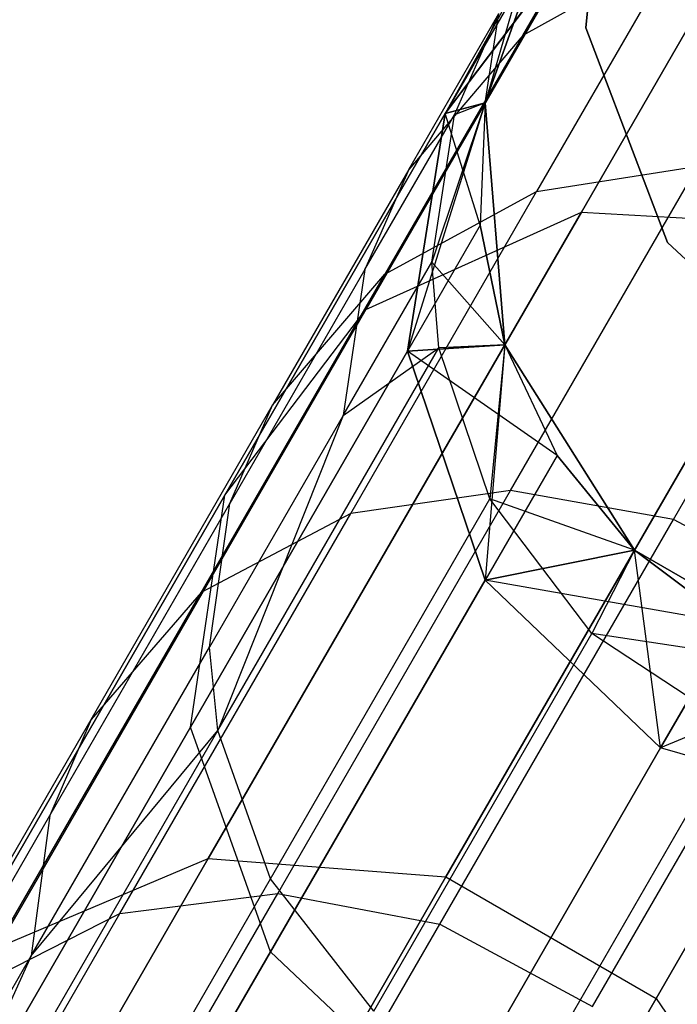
# Model space of a CAD drawing. Extents: x 0.3 to 7.1, y -3.38 to 3.38.
# Tile 380 of 394: x 5.16 to 5.29, y 2.7 to 2.89. Entities that reach past the tile are written whole.
import ezdxf

# ---------------------------------------------------------------- set-up
doc = ezdxf.new("R2010")
doc.units = 0
doc.header["$LTSCALE"] = 2.54
doc.layers.get('0').update_dxf_attribs({"linetype": 'CONTINUOUS'})

# ---------------------------------------------------------------- blocks, each defined once
blk = doc.blocks.new('SINGLES_B_BB_STL')
at = {"color": 0}
for p, q in [((5.26745, 2.88872, 1.9), (5.27166, 2.93379, 1.9)), ((5.27166, 2.93379, 1.7), (5.26745, 2.88872, 1.7)), ((5.27166, 2.93379, 1.7), (5.26745, 2.88872, 1.7)), ((5.26745, 2.88872, 1.9), (5.27166, 2.93379, 1.9)), ((5.31128, 2.92986, 16.54461), (5.26655, 2.85238, 16.12883)), ((5.31128, 2.92986, 16.54461), (5.26655, 2.85238, 16.12883)), ((5.26655, 2.85238, 12.13244), (5.31128, 2.92986, 11.71666)), ((5.26655, 2.85238, 12.13244), (5.31128, 2.92986, 11.71666)), ((5.25499, 2.88723, 39.64402), (5.27297, 2.91837, 39.41739)), ((5.25499, 2.88723, 39.64402), (5.27297, 2.91837, 39.41739)), ((5.26824, 2.90968, 16.55016), (5.22409, 2.83322, 16.13981)), ((5.26824, 2.90968, 16.55016), (5.22409, 2.83322, 16.13981)), ((5.22409, 2.83322, 12.12146), (5.26824, 2.90968, 11.71111)), ((5.22409, 2.83322, 12.12146), (5.26824, 2.90968, 11.71111)), ((5.26824, 2.90968, 16.55016), (5.23972, 2.87183, 16.55685)), ((5.26824, 2.90968, 16.55016), (5.23972, 2.87183, 16.55685)), ((5.23972, 2.87183, 11.70442), (5.26824, 2.90968, 11.71111)), ((5.23972, 2.87183, 11.70442), (5.26824, 2.90968, 11.71111)), ((5.2597, 2.90788, 11.29242), (5.23972, 2.87183, 11.70442)), ((5.2597, 2.90788, 11.29242), (5.23972, 2.87183, 11.70442)), ((5.24759, 2.87393, 1.7), (5.2597, 2.90788, 1.7)), ((5.2597, 2.90788, 16.96885), (5.24759, 2.87393, 39.09119)), ((5.24759, 2.87393, 39.09119), (5.2597, 2.90788, 39.09119)), ((5.2597, 2.90788, 16.96885), (5.24759, 2.87393, 39.09119)), ((5.2597, 2.90788, 1.7), (5.24759, 2.87393, 11.29242)), ((5.2597, 2.90788, 1.7), (5.24759, 2.87393, 11.29242)), ((5.24759, 2.87393, 1.7), (5.2597, 2.90788, 1.7)), ((5.24759, 2.87393, 39.09119), (5.2597, 2.90788, 39.09119)), ((5.28517, 2.90399, 39.64996), (5.25499, 2.88723, 39.64402)), ((5.28517, 2.90399, 39.64996), (5.25499, 2.88723, 39.64402)), ((5.28517, 2.90399, 39.64996), (5.25772, 2.85645, 39.8753)), ((5.28517, 2.90399, 39.64996), (5.25772, 2.85645, 39.8753)), ((5.2543, 2.89708, 16.96885), (5.23972, 2.87183, 16.55685)), ((5.2543, 2.89708, 16.96885), (5.23972, 2.87183, 16.55685)), ((5.2543, 2.89708, 11.29242), (5.23972, 2.87183, 11.70442)), ((5.2543, 2.89708, 11.29242), (5.23972, 2.87183, 11.70442)), ((5.2543, 2.89708, 16.96885), (5.24759, 2.87393, 39.09119)), ((5.2543, 2.89708, 16.96885), (5.24759, 2.87393, 39.09119)), ((5.2543, 2.89708, 16.96885), (5.24759, 2.87393, 16.96885)), ((5.2543, 2.89708, 16.96885), (5.24759, 2.87393, 16.96885)), ((5.2543, 2.89708, 11.29242), (5.24759, 2.87393, 11.29242)), ((5.2543, 2.89708, 11.29242), (5.24759, 2.87393, 11.29242)), ((5.23252, 2.86081, 39.63716), (5.25027, 2.89157, 39.41335)), ((5.23252, 2.86081, 39.63716), (5.25027, 2.89157, 39.41335)), ((5.24152, 2.87157, 39.41081), (5.25027, 2.89157, 39.41335)), ((5.24152, 2.87157, 39.41081), (5.25027, 2.89157, 39.41335)), ((5.24759, 2.87393, 39.09119), (5.25027, 2.89157, 39.41335)), ((5.24759, 2.87393, 39.09119), (5.25027, 2.89157, 39.41335)), ((5.28354, 2.8464, 1.9), (5.26745, 2.88872, 1.9)), ((5.26745, 2.88872, 1.7), (5.28354, 2.8464, 1.7)), ((5.26745, 2.88872, 1.7), (5.28354, 2.8464, 1.7)), ((5.26745, 2.88872, 1.7), (5.26745, 2.88872, 1.9)), ((5.28354, 2.8464, 1.9), (5.26745, 2.88872, 1.9)), ((5.26745, 2.88872, 1.7), (5.26745, 2.88872, 1.9)), ((5.25499, 2.88723, 39.64402), (5.22783, 2.84019, 39.86695)), ((5.25499, 2.88723, 39.64402), (5.22783, 2.84019, 39.86695)), ((5.25499, 2.88723, 39.64402), (5.23252, 2.86081, 39.63716)), ((5.25499, 2.88723, 39.64402), (5.23252, 2.86081, 39.63716)), ((5.24759, 2.87393, 11.29242), (5.23227, 2.82497, 11.69812)), ((5.24759, 2.87393, 11.29242), (5.23227, 2.82497, 11.69812)), ((5.24759, 2.87393, 39.09119), (5.23705, 2.84251, 39.4076)), ((5.24759, 2.87393, 39.09119), (5.23705, 2.84251, 39.4076)), ((5.24759, 2.87393, 16.96885), (5.23972, 2.87183, 16.55685)), ((5.24759, 2.87393, 16.96885), (5.23972, 2.87183, 16.55685)), ((5.23972, 2.87183, 11.70442), (5.24759, 2.87393, 11.29242)), ((5.23972, 2.87183, 11.70442), (5.24759, 2.87393, 11.29242)), ((5.24759, 2.87393, 39.09119), (5.24152, 2.87157, 39.41081)), ((5.24759, 2.87393, 39.09119), (5.24152, 2.87157, 39.41081)), ((5.24759, 2.87393, 16.96885), (5.24662, 2.84984, 16.96885)), ((5.24759, 2.87393, 16.96885), (5.24662, 2.84984, 16.96885)), ((5.24759, 2.87393, 11.29242), (5.24662, 2.84984, 11.29242)), ((5.24759, 2.87393, 1.7), (5.24662, 2.84984, 11.29242)), ((5.24759, 2.87393, 11.29242), (5.24662, 2.84984, 11.29242)), ((5.24759, 2.87393, 1.7), (5.24662, 2.84984, 11.29242)), ((5.25144, 2.82622, 1.7), (5.24759, 2.87393, 1.7)), ((5.24759, 2.87393, 16.96885), (5.24759, 2.87393, 39.09119)), ((5.24759, 2.87393, 16.96885), (5.24759, 2.87393, 39.09119)), ((5.24759, 2.87393, 16.96885), (5.25144, 2.82622, 39.09119)), ((5.25144, 2.82622, 39.09119), (5.24759, 2.87393, 39.09119)), ((5.24759, 2.87393, 16.96885), (5.25144, 2.82622, 39.09119)), ((5.24759, 2.87393, 1.7), (5.24759, 2.87393, 11.29242)), ((5.24759, 2.87393, 1.7), (5.24759, 2.87393, 11.29242)), ((5.25144, 2.82622, 1.7), (5.24759, 2.87393, 1.7)), ((5.25144, 2.82622, 39.09119), (5.24759, 2.87393, 39.09119)), ((5.23972, 2.87183, 16.55685), (5.19628, 2.79658, 16.15306)), ((5.23972, 2.87183, 16.55685), (5.19628, 2.79658, 16.15306)), ((5.19628, 2.79658, 12.10821), (5.23972, 2.87183, 11.70442)), ((5.19628, 2.79658, 12.10821), (5.23972, 2.87183, 11.70442)), ((5.2239, 2.84106, 39.63286), (5.24152, 2.87157, 39.41081)), ((5.2239, 2.84106, 39.63286), (5.24152, 2.87157, 39.41081)), ((5.23972, 2.87183, 16.55685), (5.23227, 2.82497, 16.56315)), ((5.23972, 2.87183, 16.55685), (5.23227, 2.82497, 16.56315)), ((5.23227, 2.82497, 11.69812), (5.23972, 2.87183, 11.70442)), ((5.23227, 2.82497, 11.69812), (5.23972, 2.87183, 11.70442)), ((5.23705, 2.84251, 39.4076), (5.24152, 2.87157, 39.41081)), ((5.23705, 2.84251, 39.4076), (5.24152, 2.87157, 39.41081)), ((5.24662, 2.84984, 16.96885), (5.23972, 2.87183, 16.55685)), ((5.24662, 2.84984, 16.96885), (5.23972, 2.87183, 16.55685)), ((5.2526, 2.79752, 40.10307), (5.2895, 2.86145, 39.88112)), ((5.2526, 2.79752, 40.10307), (5.2895, 2.86145, 39.88112)), ((5.25772, 2.85645, 39.8753), (5.2895, 2.86145, 39.88112)), ((5.25772, 2.85645, 39.8753), (5.2895, 2.86145, 39.88112)), ((5.23252, 2.86081, 39.63716), (5.2057, 2.81436, 39.85733)), ((5.23252, 2.86081, 39.63716), (5.2057, 2.81436, 39.85733)), ((5.23252, 2.86081, 39.63716), (5.2239, 2.84106, 39.63286)), ((5.23252, 2.86081, 39.63716), (5.2239, 2.84106, 39.63286)), ((5.22108, 2.79299, 40.09562), (5.25772, 2.85645, 39.8753)), ((5.22108, 2.79299, 40.09562), (5.25772, 2.85645, 39.8753)), ((5.22783, 2.84019, 39.86695), (5.25772, 2.85645, 39.8753)), ((5.22783, 2.84019, 39.86695), (5.25772, 2.85645, 39.8753)), ((5.28469, 2.79181, 40.10727), (5.32175, 2.85601, 39.8844)), ((5.28469, 2.79181, 40.10727), (5.32175, 2.85601, 39.8844)), ((5.26655, 2.85238, 16.12883), (5.19299, 2.72496, 15.72978)), ((5.26655, 2.85238, 16.12883), (5.19299, 2.72496, 15.72978)), ((5.19299, 2.72496, 12.53148), (5.26655, 2.85238, 12.13244)), ((5.19299, 2.72496, 12.53148), (5.26655, 2.85238, 12.13244)), ((5.22409, 2.83322, 16.13981), (5.26655, 2.85238, 16.12883)), ((5.22409, 2.83322, 16.13981), (5.26655, 2.85238, 16.12883)), ((5.22409, 2.83322, 12.12146), (5.26655, 2.85238, 12.13244)), ((5.22409, 2.83322, 12.12146), (5.26655, 2.85238, 12.13244)), ((5.26655, 2.85238, 16.12883), (5.31393, 2.84969, 16.12262)), ((5.26655, 2.85238, 16.12883), (5.31393, 2.84969, 16.12262)), ((5.26655, 2.85238, 12.13244), (5.31393, 2.84969, 12.13865)), ((5.26655, 2.85238, 12.13244), (5.31393, 2.84969, 12.13865)), ((5.24662, 2.84984, 16.96885), (5.23227, 2.82497, 16.56315)), ((5.24662, 2.84984, 16.96885), (5.23227, 2.82497, 16.56315)), ((5.24662, 2.84984, 11.29242), (5.23227, 2.82497, 11.69812)), ((5.24662, 2.84984, 11.29242), (5.23227, 2.82497, 11.69812)), ((5.31393, 2.84969, 16.12262), (5.23983, 2.72133, 15.72064)), ((5.31393, 2.84969, 16.12262), (5.23983, 2.72133, 15.72064)), ((5.23983, 2.72133, 12.54063), (5.31393, 2.84969, 12.13865)), ((5.23983, 2.72133, 12.54063), (5.31393, 2.84969, 12.13865)), ((5.24662, 2.84984, 16.96885), (5.25144, 2.82622, 39.09119)), ((5.24662, 2.84984, 16.96885), (5.25144, 2.82622, 39.09119)), ((5.24662, 2.84984, 16.96885), (5.25144, 2.82622, 16.96885)), ((5.24662, 2.84984, 16.96885), (5.25144, 2.82622, 16.96885)), ((5.24662, 2.84984, 11.29242), (5.25144, 2.82622, 11.29242)), ((5.25144, 2.82622, 1.7), (5.24662, 2.84984, 11.29242)), ((5.25144, 2.82622, 1.7), (5.24662, 2.84984, 11.29242)), ((5.24662, 2.84984, 11.29242), (5.25144, 2.82622, 11.29242)), ((5.31665, 2.81553, 1.9), (5.28354, 2.8464, 1.9)), ((5.28354, 2.8464, 1.7), (5.31665, 2.81553, 1.7)), ((5.28354, 2.8464, 1.7), (5.31665, 2.81553, 1.7)), ((5.28354, 2.8464, 1.7), (5.28354, 2.8464, 1.9)), ((5.31665, 2.81553, 1.9), (5.28354, 2.8464, 1.9)), ((5.28354, 2.8464, 1.7), (5.28354, 2.8464, 1.9)), ((5.21961, 2.8123, 39.62742), (5.23705, 2.84251, 39.4076)), ((5.21961, 2.8123, 39.62742), (5.23705, 2.84251, 39.4076)), ((5.25144, 2.82622, 39.09119), (5.23705, 2.84251, 39.4076)), ((5.25144, 2.82622, 39.09119), (5.23705, 2.84251, 39.4076)), ((5.23843, 2.82562, 39.40597), (5.23705, 2.84251, 39.4076)), ((5.23843, 2.82562, 39.40597), (5.23705, 2.84251, 39.4076)), ((5.19158, 2.77741, 40.08492), (5.22783, 2.84019, 39.86695)), ((5.19158, 2.77741, 40.08492), (5.22783, 2.84019, 39.86695)), ((5.2239, 2.84106, 39.63286), (5.19729, 2.79497, 39.85129)), ((5.2239, 2.84106, 39.63286), (5.19729, 2.79497, 39.85129)), ((5.2057, 2.81436, 39.85733), (5.22783, 2.84019, 39.86695)), ((5.2057, 2.81436, 39.85733), (5.22783, 2.84019, 39.86695)), ((5.2239, 2.84106, 39.63286), (5.21961, 2.8123, 39.62742)), ((5.2239, 2.84106, 39.63286), (5.21961, 2.8123, 39.62742)), ((5.22409, 2.83322, 16.13981), (5.15149, 2.70746, 15.74599)), ((5.22409, 2.83322, 16.13981), (5.15149, 2.70746, 15.74599)), ((5.15149, 2.70746, 12.51528), (5.22409, 2.83322, 12.12146)), ((5.15149, 2.70746, 12.51528), (5.22409, 2.83322, 12.12146)), ((5.19628, 2.79658, 16.15306), (5.22409, 2.83322, 16.13981)), ((5.19628, 2.79658, 16.15306), (5.22409, 2.83322, 16.13981)), ((5.19628, 2.79658, 12.10821), (5.22409, 2.83322, 12.12146)), ((5.19628, 2.79658, 12.10821), (5.22409, 2.83322, 12.12146)), ((5.25144, 2.82622, 16.96885), (5.23227, 2.82497, 16.56315)), ((5.25144, 2.82622, 16.96885), (5.23227, 2.82497, 16.56315)), ((5.23227, 2.82497, 11.69812), (5.25144, 2.82622, 11.29242)), ((5.23227, 2.82497, 11.69812), (5.25144, 2.82622, 11.29242)), ((5.25144, 2.82622, 39.09119), (5.23843, 2.82562, 39.40597)), ((5.25144, 2.82622, 39.09119), (5.23843, 2.82562, 39.40597)), ((5.25144, 2.82622, 11.29242), (5.24758, 2.77985, 11.69365)), ((5.25144, 2.82622, 11.29242), (5.24758, 2.77985, 11.69365)), ((5.25144, 2.82622, 39.09119), (5.24848, 2.79585, 39.40354)), ((5.25144, 2.82622, 39.09119), (5.24848, 2.79585, 39.40354)), ((5.27703, 2.78576, 1.7), (5.25144, 2.82622, 1.7)), ((5.25144, 2.82622, 16.96885), (5.25144, 2.82622, 39.09119)), ((5.25144, 2.82622, 16.96885), (5.25144, 2.82622, 39.09119)), ((5.25144, 2.82622, 16.96885), (5.27703, 2.78576, 39.09119)), ((5.27703, 2.78576, 39.09119), (5.25144, 2.82622, 39.09119)), ((5.25144, 2.82622, 16.96885), (5.26178, 2.80444, 16.96885)), ((5.25144, 2.82622, 16.96885), (5.27703, 2.78576, 39.09119)), ((5.25144, 2.82622, 16.96885), (5.26178, 2.80444, 16.96885)), ((5.25144, 2.82622, 11.29242), (5.26178, 2.80444, 11.29242)), ((5.25144, 2.82622, 1.7), (5.25144, 2.82622, 11.29242)), ((5.25144, 2.82622, 1.7), (5.25144, 2.82622, 11.29242)), ((5.25144, 2.82622, 1.7), (5.26178, 2.80444, 11.29242)), ((5.25144, 2.82622, 11.29242), (5.26178, 2.80444, 11.29242)), ((5.25144, 2.82622, 1.7), (5.26178, 2.80444, 11.29242)), ((5.27703, 2.78576, 1.7), (5.25144, 2.82622, 1.7)), ((5.27703, 2.78576, 39.09119), (5.25144, 2.82622, 39.09119)), ((5.23227, 2.82497, 16.56315), (5.18949, 2.75088, 16.16554)), ((5.23227, 2.82497, 16.56315), (5.18949, 2.75088, 16.16554)), ((5.18949, 2.75088, 12.09573), (5.23227, 2.82497, 11.69812)), ((5.18949, 2.75088, 12.09573), (5.23227, 2.82497, 11.69812)), ((5.19488, 2.75018, 39.83979), (5.23843, 2.82562, 39.40597)), ((5.19488, 2.75018, 39.83979), (5.23843, 2.82562, 39.40597)), ((5.21961, 2.8123, 39.62742), (5.23843, 2.82562, 39.40597)), ((5.21961, 2.8123, 39.62742), (5.23843, 2.82562, 39.40597)), ((5.26178, 2.80444, 16.96885), (5.23227, 2.82497, 16.56315)), ((5.23227, 2.82497, 16.56315), (5.24758, 2.77985, 16.56762)), ((5.26178, 2.80444, 16.96885), (5.23227, 2.82497, 16.56315)), ((5.23227, 2.82497, 16.56315), (5.24758, 2.77985, 16.56762)), ((5.24758, 2.77985, 11.69365), (5.23227, 2.82497, 11.69812)), ((5.24758, 2.77985, 11.69365), (5.23227, 2.82497, 11.69812)), ((5.24848, 2.79585, 39.40354), (5.23843, 2.82562, 39.40597)), ((5.24848, 2.79585, 39.40354), (5.23843, 2.82562, 39.40597)), ((5.35538, 2.82576, 16.12262), (5.28128, 2.6974, 15.72064)), ((5.35538, 2.82576, 16.12262), (5.28128, 2.6974, 15.72064)), ((5.28128, 2.6974, 12.54063), (5.35538, 2.82576, 12.13865)), ((5.28128, 2.6974, 12.54063), (5.35538, 2.82576, 12.13865)), ((5.1699, 2.75235, 40.0726), (5.2057, 2.81436, 39.85733)), ((5.1699, 2.75235, 40.0726), (5.2057, 2.81436, 39.85733)), ((5.19729, 2.79497, 39.85129), (5.2057, 2.81436, 39.85733)), ((5.19729, 2.79497, 39.85129), (5.2057, 2.81436, 39.85733)), ((5.21961, 2.8123, 39.62742), (5.19326, 2.76667, 39.84367)), ((5.21961, 2.8123, 39.62742), (5.19326, 2.76667, 39.84367)), ((5.21961, 2.8123, 39.62742), (5.19488, 2.75018, 39.83979)), ((5.21961, 2.8123, 39.62742), (5.19488, 2.75018, 39.83979)), ((5.26178, 2.80444, 16.96885), (5.24758, 2.77985, 16.56762)), ((5.26178, 2.80444, 16.96885), (5.24758, 2.77985, 16.56762)), ((5.26178, 2.80444, 11.29242), (5.24758, 2.77985, 11.69365)), ((5.26178, 2.80444, 11.29242), (5.24758, 2.77985, 11.69365)), ((5.26178, 2.80444, 16.96885), (5.27703, 2.78576, 39.09119)), ((5.26178, 2.80444, 16.96885), (5.27703, 2.78576, 39.09119)), ((5.26178, 2.80444, 16.96885), (5.27703, 2.78576, 16.96885)), ((5.26178, 2.80444, 16.96885), (5.27703, 2.78576, 16.96885)), ((5.26178, 2.80444, 11.29242), (5.27703, 2.78576, 11.29242)), ((5.27703, 2.78576, 1.7), (5.26178, 2.80444, 11.29242)), ((5.27703, 2.78576, 1.7), (5.26178, 2.80444, 11.29242)), ((5.26178, 2.80444, 11.29242), (5.27703, 2.78576, 11.29242)), ((5.20672, 2.71807, 40.31823), (5.2526, 2.79752, 40.10307)), ((5.20672, 2.71807, 40.31823), (5.2526, 2.79752, 40.10307)), ((5.2526, 2.79752, 40.10307), (5.22108, 2.79299, 40.09562)), ((5.2526, 2.79752, 40.10307), (5.22108, 2.79299, 40.09562)), ((5.28469, 2.79181, 40.10727), (5.2526, 2.79752, 40.10307)), ((5.28469, 2.79181, 40.10727), (5.2526, 2.79752, 40.10307)), ((5.19628, 2.79658, 16.15306), (5.12484, 2.67284, 15.76553)), ((5.19628, 2.79658, 16.15306), (5.12484, 2.67284, 15.76553)), ((5.12484, 2.67284, 12.49574), (5.19628, 2.79658, 12.10821)), ((5.12484, 2.67284, 12.49574), (5.19628, 2.79658, 12.10821)), ((5.18949, 2.75088, 16.16554), (5.19628, 2.79658, 16.15306)), ((5.18949, 2.75088, 16.16554), (5.19628, 2.79658, 16.15306)), ((5.18949, 2.75088, 12.09573), (5.19628, 2.79658, 12.10821)), ((5.18949, 2.75088, 12.09573), (5.19628, 2.79658, 12.10821)), ((5.20526, 2.72099, 39.83401), (5.24848, 2.79585, 39.40354)), ((5.20526, 2.72099, 39.83401), (5.24848, 2.79585, 39.40354)), ((5.27703, 2.78576, 39.09119), (5.24848, 2.79585, 39.40354)), ((5.27703, 2.78576, 39.09119), (5.24848, 2.79585, 39.40354)), ((5.26863, 2.76935, 39.40204), (5.24848, 2.79585, 39.40354)), ((5.26863, 2.76935, 39.40204), (5.24848, 2.79585, 39.40354)), ((5.16178, 2.73346, 40.06487), (5.19729, 2.79497, 39.85129)), ((5.16178, 2.73346, 40.06487), (5.19729, 2.79497, 39.85129)), ((5.19326, 2.76667, 39.84367), (5.19729, 2.79497, 39.85129)), ((5.19326, 2.76667, 39.84367), (5.19729, 2.79497, 39.85129)), ((5.17555, 2.71413, 40.30919), (5.22108, 2.79299, 40.09562)), ((5.17555, 2.71413, 40.30919), (5.22108, 2.79299, 40.09562)), ((5.22108, 2.79299, 40.09562), (5.19158, 2.77741, 40.08492)), ((5.22108, 2.79299, 40.09562), (5.19158, 2.77741, 40.08492)), ((5.23863, 2.71203, 40.32333), (5.28469, 2.79181, 40.10727)), ((5.23863, 2.71203, 40.32333), (5.28469, 2.79181, 40.10727)), ((5.31485, 2.77561, 40.10767), (5.28469, 2.79181, 40.10727)), ((5.31485, 2.77561, 40.10767), (5.28469, 2.79181, 40.10727)), ((5.27703, 2.78576, 16.96885), (5.24758, 2.77985, 16.56762)), ((5.27703, 2.78576, 16.96885), (5.24758, 2.77985, 16.56762)), ((5.24758, 2.77985, 11.69365), (5.27703, 2.78576, 11.29242)), ((5.24758, 2.77985, 11.69365), (5.27703, 2.78576, 11.29242)), ((5.27703, 2.78576, 39.09119), (5.26863, 2.76935, 39.40204)), ((5.27703, 2.78576, 39.09119), (5.26863, 2.76935, 39.40204)), ((5.31848, 2.76183, 1.7), (5.27703, 2.78576, 1.7)), ((5.27703, 2.78576, 16.96885), (5.27703, 2.78576, 39.09119)), ((5.27703, 2.78576, 16.96885), (5.27703, 2.78576, 39.09119)), ((5.27703, 2.78576, 16.96885), (5.31848, 2.76183, 39.09119)), ((5.31848, 2.76183, 39.09119), (5.27703, 2.78576, 39.09119)), ((5.27703, 2.78576, 16.96885), (5.2963, 2.77128, 16.96885)), ((5.27703, 2.78576, 16.96885), (5.31848, 2.76183, 39.09119)), ((5.27703, 2.78576, 16.96885), (5.2963, 2.77128, 16.96885)), ((5.28216, 2.74679, 11.69203), (5.27703, 2.78576, 11.29242)), ((5.27703, 2.78576, 11.29242), (5.2963, 2.77128, 11.29242)), ((5.28216, 2.74679, 11.69203), (5.27703, 2.78576, 11.29242)), ((5.27703, 2.78576, 1.7), (5.27703, 2.78576, 11.29242)), ((5.31848, 2.76183, 11.29242), (5.27703, 2.78576, 1.7)), ((5.31848, 2.76183, 1.7), (5.27703, 2.78576, 1.7)), ((5.31848, 2.76183, 11.29242), (5.27703, 2.78576, 1.7)), ((5.2963, 2.77128, 11.29242), (5.27703, 2.78576, 1.7)), ((5.2963, 2.77128, 11.29242), (5.27703, 2.78576, 1.7)), ((5.27703, 2.78576, 11.29242), (5.2963, 2.77128, 11.29242)), ((5.27703, 2.78576, 1.7), (5.27703, 2.78576, 11.29242)), ((5.31848, 2.76183, 39.09119), (5.27703, 2.78576, 39.09119)), ((5.24758, 2.77985, 16.56762), (5.20527, 2.70657, 16.17439)), ((5.24758, 2.77985, 16.56762), (5.20527, 2.70657, 16.17439)), ((5.20527, 2.70657, 12.08688), (5.24758, 2.77985, 11.69365)), ((5.20527, 2.70657, 12.08688), (5.24758, 2.77985, 11.69365)), ((5.24758, 2.77985, 16.56762), (5.28216, 2.74679, 16.56923)), ((5.2963, 2.77128, 16.96885), (5.24758, 2.77985, 16.56762)), ((5.2963, 2.77128, 16.96885), (5.24758, 2.77985, 16.56762)), ((5.24758, 2.77985, 16.56762), (5.28216, 2.74679, 16.56923)), ((5.28216, 2.74679, 11.69203), (5.24758, 2.77985, 11.69365)), ((5.28216, 2.74679, 11.69203), (5.24758, 2.77985, 11.69365)), ((5.14653, 2.69938, 40.29623), (5.19158, 2.77741, 40.08492)), ((5.14653, 2.69938, 40.29623), (5.19158, 2.77741, 40.08492)), ((5.19158, 2.77741, 40.08492), (5.1699, 2.75235, 40.0726)), ((5.19158, 2.77741, 40.08492), (5.1699, 2.75235, 40.0726)), ((5.26877, 2.69579, 40.32381), (5.31485, 2.77561, 40.10767)), ((5.26877, 2.69579, 40.32381), (5.31485, 2.77561, 40.10767)), ((5.28216, 2.74679, 16.56923), (5.2963, 2.77128, 16.96885)), ((5.28216, 2.74679, 16.56923), (5.2963, 2.77128, 16.96885)), ((5.2963, 2.77128, 11.29242), (5.28216, 2.74679, 11.69203)), ((5.2963, 2.77128, 11.29242), (5.28216, 2.74679, 11.69203)), ((5.22562, 2.69485, 39.83043), (5.26863, 2.76935, 39.40204)), ((5.22562, 2.69485, 39.83043), (5.26863, 2.76935, 39.40204)), ((5.31848, 2.76183, 39.09119), (5.26863, 2.76935, 39.40204)), ((5.31848, 2.76183, 39.09119), (5.26863, 2.76935, 39.40204)), ((5.29716, 2.75052, 39.4018), (5.26863, 2.76935, 39.40204)), ((5.29716, 2.75052, 39.4018), (5.26863, 2.76935, 39.40204)), ((5.15811, 2.70578, 40.0551), (5.19326, 2.76667, 39.84367)), ((5.15811, 2.70578, 40.0551), (5.19326, 2.76667, 39.84367)), ((5.19488, 2.75018, 39.83979), (5.19326, 2.76667, 39.84367)), ((5.19488, 2.75018, 39.83979), (5.19326, 2.76667, 39.84367)), ((5.31848, 2.76183, 16.96885), (5.28216, 2.74679, 16.56923)), ((5.31848, 2.76183, 16.96885), (5.28216, 2.74679, 16.56923)), ((5.18949, 2.75088, 16.16554), (5.11914, 2.62903, 15.78394)), ((5.18949, 2.75088, 16.16554), (5.11914, 2.62903, 15.78394)), ((5.11914, 2.62903, 12.47733), (5.18949, 2.75088, 12.09573)), ((5.11914, 2.62903, 12.47733), (5.18949, 2.75088, 12.09573)), ((5.12541, 2.67529, 40.28129), (5.1699, 2.75235, 40.0726)), ((5.12541, 2.67529, 40.28129), (5.1699, 2.75235, 40.0726)), ((5.1699, 2.75235, 40.0726), (5.16178, 2.73346, 40.06487)), ((5.1699, 2.75235, 40.0726), (5.16178, 2.73346, 40.06487)), ((5.20527, 2.70657, 16.17439), (5.18949, 2.75088, 16.16554)), ((5.20527, 2.70657, 16.17439), (5.18949, 2.75088, 16.16554)), ((5.20527, 2.70657, 12.08688), (5.18949, 2.75088, 12.09573)), ((5.20527, 2.70657, 12.08688), (5.18949, 2.75088, 12.09573)), ((5.25418, 2.67608, 39.82986), (5.29716, 2.75052, 39.4018)), ((5.25418, 2.67608, 39.82986), (5.29716, 2.75052, 39.4018)), ((5.11643, 2.6143, 40.25404), (5.19488, 2.75018, 39.83979)), ((5.11643, 2.6143, 40.25404), (5.19488, 2.75018, 39.83979)), ((5.15811, 2.70578, 40.0551), (5.19488, 2.75018, 39.83979)), ((5.15811, 2.70578, 40.0551), (5.19488, 2.75018, 39.83979)), ((5.20526, 2.72099, 39.83401), (5.19488, 2.75018, 39.83979)), ((5.20526, 2.72099, 39.83401), (5.19488, 2.75018, 39.83979)), ((5.24002, 2.67381, 16.17758), (5.28216, 2.74679, 16.56923)), ((5.24002, 2.67381, 16.17758), (5.28216, 2.74679, 16.56923)), ((5.28216, 2.74679, 11.69203), (5.24002, 2.67381, 12.08369)), ((5.28216, 2.74679, 11.69203), (5.24002, 2.67381, 12.08369)), ((5.32808, 2.73338, 16.56762), (5.28216, 2.74679, 16.56923)), ((5.32808, 2.73338, 16.56762), (5.28216, 2.74679, 16.56923)), ((5.32808, 2.73338, 11.69365), (5.28216, 2.74679, 11.69203)), ((5.32808, 2.73338, 11.69365), (5.28216, 2.74679, 11.69203)), ((5.11764, 2.657, 40.27191), (5.16178, 2.73346, 40.06487)), ((5.11764, 2.657, 40.27191), (5.16178, 2.73346, 40.06487)), ((5.16178, 2.73346, 40.06487), (5.15811, 2.70578, 40.0551)), ((5.16178, 2.73346, 40.06487), (5.15811, 2.70578, 40.0551)), ((5.19299, 2.72496, 15.72978), (5.09206, 2.55015, 15.35544)), ((5.19299, 2.72496, 15.72978), (5.09206, 2.55015, 15.35544)), ((5.09206, 2.55015, 12.90583), (5.19299, 2.72496, 12.53148)), ((5.09206, 2.55015, 12.90583), (5.19299, 2.72496, 12.53148)), ((5.15149, 2.70746, 15.74599), (5.19299, 2.72496, 15.72978)), ((5.15149, 2.70746, 15.74599), (5.19299, 2.72496, 15.72978)), ((5.15149, 2.70746, 12.51528), (5.19299, 2.72496, 12.53148)), ((5.15149, 2.70746, 12.51528), (5.19299, 2.72496, 12.53148)), ((5.19299, 2.72496, 15.72978), (5.23983, 2.72133, 15.72064)), ((5.19299, 2.72496, 15.72978), (5.23983, 2.72133, 15.72064)), ((5.19299, 2.72496, 12.53148), (5.23983, 2.72133, 12.54063)), ((5.19299, 2.72496, 12.53148), (5.23983, 2.72133, 12.54063)), ((5.12742, 2.58616, 40.24506), (5.20526, 2.72099, 39.83401)), ((5.12742, 2.58616, 40.24506), (5.20526, 2.72099, 39.83401)), ((5.23983, 2.72133, 15.72064), (5.13815, 2.54523, 15.34353)), ((5.23983, 2.72133, 15.72064), (5.13815, 2.54523, 15.34353)), ((5.13815, 2.54523, 12.91774), (5.23983, 2.72133, 12.54063)), ((5.13815, 2.54523, 12.91774), (5.23983, 2.72133, 12.54063)), ((5.22562, 2.69485, 39.83043), (5.20526, 2.72099, 39.83401)), ((5.22562, 2.69485, 39.83043), (5.20526, 2.72099, 39.83401)), ((5.23983, 2.72133, 15.72064), (5.28128, 2.6974, 15.72064)), ((5.23983, 2.72133, 15.72064), (5.28128, 2.6974, 15.72064)), ((5.23983, 2.72133, 12.54063), (5.28128, 2.6974, 12.54063)), ((5.23983, 2.72133, 12.54063), (5.28128, 2.6974, 12.54063)), ((5.15225, 2.62372, 40.52514), (5.20672, 2.71807, 40.31823)), ((5.15225, 2.62372, 40.52514), (5.20672, 2.71807, 40.31823)), ((5.17555, 2.71413, 40.30919), (5.20672, 2.71807, 40.31823)), ((5.17555, 2.71413, 40.30919), (5.20672, 2.71807, 40.31823)), ((5.20672, 2.71807, 40.31823), (5.23863, 2.71203, 40.32333)), ((5.20672, 2.71807, 40.31823), (5.23863, 2.71203, 40.32333)), ((5.12148, 2.62047, 40.51458), (5.17555, 2.71413, 40.30919)), ((5.12148, 2.62047, 40.51458), (5.17555, 2.71413, 40.30919)), ((5.14653, 2.69938, 40.29623), (5.17555, 2.71413, 40.30919)), ((5.14653, 2.69938, 40.29623), (5.17555, 2.71413, 40.30919)), ((5.18393, 2.61729, 40.5311), (5.23863, 2.71203, 40.32333)), ((5.18393, 2.61729, 40.5311), (5.23863, 2.71203, 40.32333)), ((5.23863, 2.71203, 40.32333), (5.26877, 2.69579, 40.32381)), ((5.23863, 2.71203, 40.32333), (5.26877, 2.69579, 40.32381)), ((5.20527, 2.70657, 16.17439), (5.1357, 2.58606, 15.79699)), ((5.20527, 2.70657, 16.17439), (5.1357, 2.58606, 15.79699)), ((5.1357, 2.58606, 12.46428), (5.20527, 2.70657, 12.08688)), ((5.1357, 2.58606, 12.46428), (5.20527, 2.70657, 12.08688)), ((5.24002, 2.67381, 16.17758), (5.20527, 2.70657, 16.17439)), ((5.24002, 2.67381, 16.17758), (5.20527, 2.70657, 16.17439)), ((5.24002, 2.67381, 12.08369), (5.20527, 2.70657, 12.08688)), ((5.24002, 2.67381, 12.08369), (5.20527, 2.70657, 12.08688)), ((5.11441, 2.63009, 40.26006), (5.15811, 2.70578, 40.0551)), ((5.11441, 2.63009, 40.26006), (5.15811, 2.70578, 40.0551)), ((5.15811, 2.70578, 40.0551), (5.11643, 2.6143, 40.25404)), ((5.15811, 2.70578, 40.0551), (5.11643, 2.6143, 40.25404)), ((5.28128, 2.6974, 15.72064), (5.1796, 2.52129, 15.34353)), ((5.28128, 2.6974, 15.72064), (5.1796, 2.52129, 15.34353)), ((5.1796, 2.52129, 12.91774), (5.28128, 2.6974, 12.54063)), ((5.1796, 2.52129, 12.91774), (5.28128, 2.6974, 12.54063)), ((5.28128, 2.6974, 15.72064), (5.30784, 2.65865, 15.72978)), ((5.28128, 2.6974, 15.72064), (5.30784, 2.65865, 15.72978)), ((5.28128, 2.6974, 12.54063), (5.30784, 2.65865, 12.53148)), ((5.28128, 2.6974, 12.54063), (5.30784, 2.65865, 12.53148))]:
    blk.add_line(p, q, dxfattribs=at)

msp = doc.modelspace()

# ---------------------------------------------------------------- block references
at = {"color": 0}
msp.add_blockref('SINGLES_B_BB_STL', (0, 0), dxfattribs=at)

doc.saveas('drawing.dxf')
